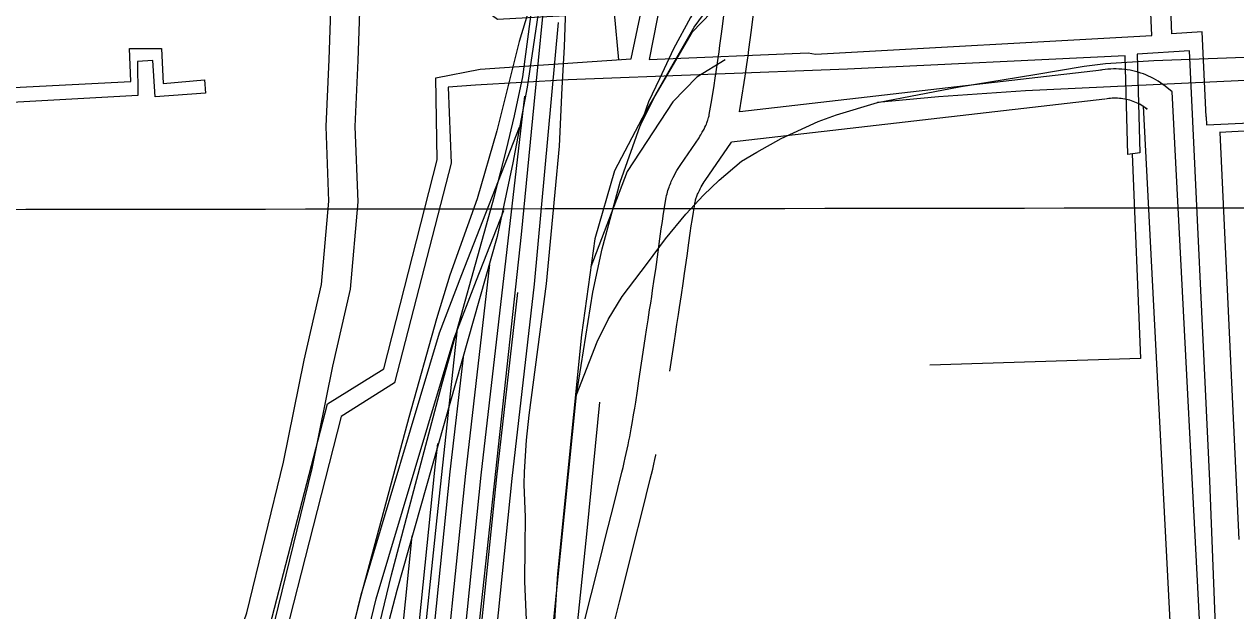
# Model space of a CAD drawing. Extents: x 3313447 to 3351316, y 703786 to 729172.
# Drawn here: x 3326400 to 3327644, y 720887 to 721489 of the extents above; entities that cross this region are included whole.
import ezdxf

# ---------------------------------------------------------------- set-up
doc = ezdxf.new("R2010")
doc.units = 0
for name, color, linetype in [('V-GRID-MAJR', 7, 'Continuous'), ('V-RAIL-TRAK', 7, 'Continuous'), ('V-ROAD-CNTR', 7, 'Continuous'), ('V-UTIL-LINE', 7, 'Continuous')]:
    doc.layers.add(name, color=color, linetype=linetype)

msp = doc.modelspace()

# ---------------------------------------------------------------- linework, layer by layer
at = {"layer": 'V-GRID-MAJR'}
msp.add_spline([(3317583.083, 721289.311), (3322833.044, 721295.0380000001), (3328083.005, 721301.528), (3333332.965, 721308.783), (3338582.924, 721316.8), (3343832.882, 721325.582), (3349082.838, 721335.127), (3349082.839, 721335.127)], degree=3, dxfattribs=at)
at = {"layer": 'V-RAIL-TRAK'}
for points in [[(3327543.223, 721652.422), (3327382.353, 721644.33), (3327295.686, 721638.346), (3327262.412, 721634.709), (3327237.129, 721627.993), (3327212.895, 721619.895), (3327188.332, 721607.98), (3327166.893, 721595.735), (3327157.218, 721588.7490000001), (3327142.379, 721574.456), (3327118.929, 721547.982), (3327099.9790000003, 721523.613), (3327083.816, 721496.135), (3327066.291, 721464.1410000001), (3327052.23, 721433.206), (3327040.9020000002, 721409.568), (3327032.358, 721384.902)], [(3326651.59, 718838.204), (3326676.278, 719100.4990000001), (3326711.211, 719394.754), (3326748.937, 719754.2170000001), (3326785.625, 720112.981), (3326821.049, 720447.465), (3326860.482, 720812.484), (3326910.5270000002, 721273.618), (3326923.38, 721406.85), (3326932.291, 721497.061), (3326936.29, 721597.996), (3326936.413, 721641.8250000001)], [(3326746.193, 719254.552), (3326764.617, 719383.6510000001), (3326792.504, 719630.708), (3326815.61, 719863.174), (3326846.383, 720156.716), (3326876.886, 720435.345), (3326899.985, 720669.197), (3326910.484, 720788.549), (3326915.968, 720870.071), (3326913.65, 720917.571), (3326914.164, 720953.294), (3326914.358, 720983.463), (3326913.148, 721017.0970000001), (3326913.431, 721029.93), (3326915.348, 721062.5380000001), (3326918.34, 721088.216), (3326936.041, 721222.86), (3326944.929, 721316.982), (3326949.5470000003, 721364.17), (3326952.019, 721424.176), (3326954.5810000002, 721466.15), (3326955.771, 721505.691), (3326955.443, 721585.436)], [(3326441.756, 718825.938), (3326459.291, 719062.886), (3326474.608, 719257.857), (3326482.093, 719355.344), (3326490.203, 719466.704), (3326504.502, 719588.4990000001), (3326517.5130000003, 719690.522), (3326529.2090000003, 719778.317), (3326555.131, 719933.81), (3326568.552, 720023.35), (3326586.015, 720136.49), (3326605.27, 720238.198), (3326621.244, 720302.782), (3326646.7260000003, 720407.985), (3326688.546, 720573.961), (3326731.0870000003, 720734.393), (3326776.948, 720924.319), (3326829.018, 721120.517), (3326882.498, 721312.906), (3326895.0870000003, 721360.828), (3326903.238, 721395.201), (3326911.704, 721435.471), (3326924.488, 721531.139)], [(3326822.551, 719730.339), (3326843.465, 719915.978), (3326863.22, 720124.8470000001), (3326887.745, 720351.08), (3326916.836, 720634.556), (3326942.035, 720864.605), (3326966.816, 721108.872), (3326983.6240000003, 721214.381), (3326993.11, 721258.819), (3327011.839, 721327.23), (3327032.358, 721384.902), (3327048.146, 721417.58), (3327087.681, 721486.444), (3327115.232, 721524.383)], [(3326920.42, 721512.046), (3326907.795, 721471.407), (3326885.021, 721379.741), (3326864.909, 721310.283), (3326836.8680000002, 721231.767), (3326823.222, 721186.963), (3326794.6, 721085.902), (3326745.237, 720902.895), (3326697.299, 720712.267), (3326663.267, 720583.435), (3326617.9960000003, 720413.974), (3326592.867, 720308.078), (3326579.269, 720253.908), (3326562.6720000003, 720175.105), (3326552.235, 720112.631), (3326543.154, 720056.403), (3326522.699, 719917.932), (3326504.873, 719807.563)], [(3326966.816, 721108.872), (3326988.043, 721163.425), (3326999.3710000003, 721186.371), (3327013.8170000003, 721210.025), (3327039.6550000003, 721244.1410000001), (3327058.257, 721269.202), (3327078.938, 721294.278), (3327097.218, 721313.789), (3327113.44, 721329.129), (3327136.23, 721348.664), (3327152.1350000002, 721358.108), (3327177.035, 721372.106), (3327215.095, 721389.637), (3327233.787, 721396.319), (3327276.031, 721409.017), (3327359.8740000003, 721425.045), (3327437.4930000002, 721437.572), (3327488.083, 721446.149), (3327509.917, 721449.035), (3327559.839, 721452.06), (3327680.847, 721456.483)], [(3328129.267, 721453.1900000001), (3328005.49, 721447.366), (3327816.1890000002, 721437.742), (3327646.293, 721431.34), (3327427.8680000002, 721420.877), (3327338.4250000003, 721414.878), (3327276.031, 721409.017)], [(3326844.258621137, 721176.5731797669), (3326823.29, 720982.734), (3326806.754, 720822.779), (3326773.667, 720506.338), (3326736.934, 720156.587), (3326701.786, 719835.627), (3326670.644, 719546.246), (3326631.142, 719195.0920000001), (3326598.1350000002, 718863.046)]]:
    msp.add_lwpolyline(points, dxfattribs=at)
at = {"layer": 'V-ROAD-CNTR'}
for points in [[(3327134.290693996, 721399.5321739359), (3327138.9626846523, 721429.3951142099), (3327139.989682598, 721436.14010072), (3327141.7186791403, 721447.9120771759), (3327142.965676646, 721456.76505947), (3327143.8716748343, 721463.4190461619), (3327145.1826722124, 721473.381026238), (3327146.43366971, 721483.343006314), (3327152.254658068, 721531.022910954), (3327156.5776494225, 721566.772839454), (3327163.002636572, 721620.395732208), (3327169.3626238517, 721674.0186249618), (3327171.1156203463, 721688.7345955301), (3327172.6506172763, 721701.65956968), (3327173.964614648, 721713.0145469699), (3327175.070612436, 721722.983527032), (3327175.989610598, 721731.7295095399), (3327176.747609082, 721739.3974942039), (3327177.367607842, 721746.1194807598), (3327177.8736068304, 721752.0094689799), (3327178.2846060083, 721757.168458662), (3327179.990602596, 721780.2534124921)], [(3326342.42527773, 719882.2902084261), (3326377.628207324, 719931.1371107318), (3326393.529175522, 719975.326022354), (3326416.5271295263, 720034.921903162), (3326455.9830506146, 720161.9586490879), (3326483.7609950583, 720289.535393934), (3326510.858940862, 720399.49717401), (3326558.568845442, 720566.5418399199), (3326583.0197965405, 720660.7546514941), (3326604.190754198, 720729.8435133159), (3326627.7907069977, 720792.483388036), (3326657.1626482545, 720876.650219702), (3326695.4035717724, 721033.326906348), (3326716.587529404, 721138.2666964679), (3326734.698493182, 721217.427538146), (3326742.6084773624, 721306.9193591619), (3326739.67948322, 721384.389204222), (3326742.715477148, 721451.9980690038), (3326745.45947166, 721532.8739072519), (3326746.6484692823, 721644.7316835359), (3326748.196466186, 721755.6364617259)], [(3326518.15992626, 720534.2989044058), (3326529.6229033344, 720574.4298241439), (3326554.1458542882, 720668.9206351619), (3326575.7848110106, 720739.535493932), (3326599.5867634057, 720802.7153675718), (3326628.360705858, 720885.1682026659), (3326666.115630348, 721039.854893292), (3326687.2575880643, 721144.5806838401), (3326704.996552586, 721222.11552877), (3326712.5585374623, 721307.67535765), (3326709.653543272, 721384.49520401), (3326712.737537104, 721453.1800666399), (3326715.465531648, 721533.541905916), (3326716.650529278, 721645.0996827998), (3326718.17452623, 721754.2554644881)], [(3327527.62790732, 721627.353718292), (3327370.42322173, 721628.43471613), (3327302.555357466, 721620.64473171), (3327275.7884110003, 721613.217746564), (3327215.445531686, 721590.7087915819), (3327197.439567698, 721581.7048095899), (3327145.789670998, 721543.796885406), (3327085.136792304, 721480.7750114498), (3327037.802886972, 721399.2851744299), (3327005.9669506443, 721338.9072951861), (3326985.661991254, 721268.921435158), (3326971.996018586, 721170.49063202), (3326947.37906782, 720925.1601226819), (3326937.3890878, 720771.0644308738)], [(3326946.125070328, 721625.0127229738), (3326916.0861304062, 721424.62012376), (3326901.5931593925, 721346.9232791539), (3326885.5131915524, 721271.5044299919), (3326782.4633976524, 720908.330156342), (3326751.831458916, 720791.564389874), (3326725.303511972, 720698.602575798), (3326667.842626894, 720468.4590360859), (3326649.295663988, 720403.6841656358), (3326630.8037009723, 720326.91731917), (3326610.30974196, 720234.479504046), (3326591.653779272, 720147.813677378), (3326579.282804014, 720080.4778120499), (3326545.3558718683, 719835.9573010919), (3326529.2489040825, 719726.0385209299), (3326518.49492559, 719661.586649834), (3326510.195942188, 719599.9967730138), (3326497.931966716, 719489.3039944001), (3326485.718991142, 719388.837195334), (3326474.817012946, 719239.4594940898), (3326463.1980361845, 719027.6219177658), (3326453.534055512, 718903.9031652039), (3326442.9890766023, 718767.0374389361)], [(3327048.1368663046, 721237.6724976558), (3327050.597861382, 721255.593461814), (3327052.460857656, 721269.062434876), (3327053.8998547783, 721279.191414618), (3327055.014852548, 721286.803399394), (3327055.8798508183, 721292.533387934), (3327057.22384813, 721301.1083707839), (3327058.6508452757, 721309.7683534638), (3327058.986844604, 721311.599349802), (3327059.37884382, 721313.449346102), (3327059.8078429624, 721315.243342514), (3327060.270842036, 721316.9883390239), (3327060.7658410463, 721318.686335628), (3327061.284840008, 721320.3293323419), (3327061.827838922, 721321.928329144), (3327062.3908377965, 721323.474326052), (3327062.9688366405, 721324.979323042), (3327063.5658354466, 721326.4463201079), (3327064.171834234, 721327.8663172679), (3327064.8108329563, 721329.2973144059), (3327066.0488304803, 721331.909309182), (3327067.336827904, 721334.4403041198), (3327068.630825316, 721336.8352993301), (3327069.920822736, 721339.10529479), (3327071.201820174, 721341.264290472), (3327072.465817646, 721343.3192863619), (3327073.8098149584, 721345.4362821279), (3327092.659777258, 721372.8412273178), (3327093.556775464, 721374.2572244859), (3327094.461773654, 721375.7292215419), (3327095.2777720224, 721377.0952188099), (3327096.01377055, 721378.3692162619), (3327096.6777692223, 721379.556213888), (3327097.277768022, 721380.666211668), (3327097.7947669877, 721381.653209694), (3327098.772765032, 721383.6222057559), (3327099.5417634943, 721385.287202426), (3327100.1667622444, 721386.7381995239), (3327100.6717612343, 721387.9931970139), (3327101.0837604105, 721389.0891948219), (3327101.4217597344, 721390.04519291), (3327101.677759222, 721390.8181913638), (3327102.1437582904, 721392.346188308), (3327102.439757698, 721393.4291861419), (3327102.6287573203, 721394.183184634), (3327102.9087567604, 721395.4361821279), (3327103.1617562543, 721396.7511794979), (3327105.094752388, 721407.9201571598), (3327106.7397490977, 721417.7791374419), (3327108.131746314, 721426.4121201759), (3327109.314743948, 721433.971105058), (3327110.3197419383, 721440.576091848), (3327112.0247385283, 721452.1840686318), (3327113.2497360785, 721460.8810512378), (3327114.1377343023, 721467.3990382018), (3327115.426731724, 721477.207018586), (3327116.661729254, 721487.0309989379), (3327122.4727176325, 721534.640903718)], [(3326474.81501295, 717115.9017412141), (3326524.9439126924, 717469.5320339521), (3326543.3928757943, 717652.731667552), (3326574.842812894, 717887.7311975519), (3326611.01474055, 718268.03143695), (3326641.2366801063, 718576.5688198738), (3326660.158642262, 718728.2715164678), (3326678.992604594, 718910.8951512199), (3326710.251542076, 719209.0585548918), (3326725.102512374, 719364.9972430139), (3326752.621457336, 719601.7437695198), (3326784.587393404, 719895.882181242), (3326820.563321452, 720273.788425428), (3326845.305271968, 720500.20697259), (3326872.6802172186, 720747.3954782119), (3326900.847160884, 721023.1819266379), (3326923.85411487, 721222.689527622), (3326948.1940661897, 721491.1999905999)], [(3327119.551723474, 721452.8600672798), (3327090.269782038, 721435.0041029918), (3327065.892830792, 721409.5981538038), (3327018.844924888, 721338.0762968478), (3326981.684999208, 721240.2764924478)], [(3327505.7839510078, 721442.1370887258), (3327134.417693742, 721399.5471739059)], [(3327578.4428056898, 721419.9611330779), (3327571.22782012, 721425.7971214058), (3327568.953824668, 721427.5111179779), (3327566.619829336, 721429.1471147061), (3327564.2328341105, 721430.7021115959), (3327561.7948389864, 721432.1741086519), (3327559.3068439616, 721433.5611058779), (3327556.770849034, 721434.864103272), (3327554.193854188, 721436.0771008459), (3327551.5808594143, 721437.2010985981), (3327548.9258647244, 721438.2360965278), (3327546.2378701, 721439.1790946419), (3327543.51787554, 721440.0300929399), (3327540.7718810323, 721440.786091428), (3327538.004886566, 721441.4480901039), (3327535.2118921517, 721442.016088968), (3327532.3988977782, 721442.488088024), (3327529.5759034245, 721442.8610872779), (3327526.741909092, 721443.1390867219), (3327523.8979147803, 721443.3180863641), (3327521.0539204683, 721443.4010861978), (3327518.204926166, 721443.386086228), (3327515.3579318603, 721443.274086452), (3327512.515937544, 721443.0640868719), (3327509.6849432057, 721442.7570874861), (3327506.8939487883, 721442.357088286), (3327504.9149527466, 721442.0120889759)], [(3326590.6367813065, 718388.257196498), (3326609.430743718, 718580.108812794), (3326628.3627058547, 718731.8935092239), (3326647.1646682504, 718914.2051445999), (3326678.40960576, 719212.2445485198), (3326693.278576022, 719368.3612362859), (3326720.821520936, 719605.319762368), (3326752.751457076, 719899.1281747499), (3326788.7293851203, 720277.0424189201), (3326813.4973355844, 720503.70696559), (3326840.860280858, 720750.7814714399), (3326869.0332245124, 721026.6399197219), (3326913.8721348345, 721415.462142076)], [(3327612.96773664, 720752.8374673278), (3327578.4428056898, 721419.9611330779)], [(3327509.201944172, 721412.3331483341), (3327126.0067105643, 721368.386236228)], [(3327549.1748642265, 721405.0491629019), (3327552.759857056, 721402.149168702), (3327551.3058599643, 721403.2451665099), (3327549.8158629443, 721404.291164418), (3327548.290865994, 721405.284162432), (3327546.73286911, 721406.224160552), (3327545.14287229, 721407.111158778), (3327543.524875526, 721407.9421571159), (3327541.8778788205, 721408.717155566), (3327540.2028821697, 721409.4371541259), (3327538.50788556, 721410.098152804), (3327536.789888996, 721410.701151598), (3327535.053892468, 721411.244150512), (3327533.29789598, 721411.728149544), (3327531.524899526, 721412.152148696), (3327529.7419030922, 721412.5141479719), (3327527.9509066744, 721412.814147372), (3327526.143910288, 721413.053146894), (3327524.3319139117, 721413.231146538), (3327522.5159175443, 721413.346146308), (3327520.6939211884, 721413.3991462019), (3327518.87292483, 721413.39014622), (3327517.055928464, 721413.318146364), (3327515.241932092, 721413.184146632), (3327513.430935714, 721412.9871470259), (3327511.599939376, 721412.7251475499), (3327510.0709424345, 721412.4581480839)], [(3327583.020796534, 720751.0324709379), (3327549.1748642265, 721405.0491629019)], [(3326396.381169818, 718599.58577384), (3326416.4041297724, 718858.8022554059), (3326432.258098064, 719111.8917492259), (3326446.918068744, 719312.7473475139), (3326463.89503479, 719485.1180027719), (3326472.9650166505, 719588.9317951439), (3326484.293993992, 719675.402622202), (3326496.532969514, 719743.8284853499), (3326514.1269343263, 719863.8252453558), (3326534.8778928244, 719991.766989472), (3326581.3947997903, 720260.879451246), (3326641.1976801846, 720494.069984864), (3326687.325587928, 720672.009628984), (3326718.751525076, 720793.015386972), (3326745.8294709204, 720903.684165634), (3326826.0043105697, 721172.4856280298), (3326849.15426427, 721232.3275083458), (3326908.4281457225, 721383.5672058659)], [(3327077.85880686, 721233.59050582), (3327080.317801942, 721251.497470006), (3327082.170798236, 721264.8984432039), (3327083.591795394, 721274.9074231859), (3327084.6887932, 721282.3894082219), (3327085.5317915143, 721287.971397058), (3327086.84378889, 721296.3483803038), (3327088.2067861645, 721304.6183637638), (3327088.4207857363, 721305.7813614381), (3327088.646785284, 721306.851359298), (3327088.8997847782, 721307.9073571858), (3327089.174784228, 721308.946355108), (3327089.4717836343, 721309.9663530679), (3327089.7927829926, 721310.9793510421), (3327090.1317823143, 721311.976349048), (3327090.4907815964, 721312.9663470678), (3327090.8667808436, 721313.943345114), (3327091.2577800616, 721314.9043431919), (3327091.6657792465, 721315.86034128), (3327092.064778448, 721316.753339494), (3327092.97877662, 721318.6813356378), (3327093.906774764, 721320.5063319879), (3327094.872772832, 721322.293328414), (3327095.866770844, 721324.043324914), (3327096.879768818, 721325.752321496), (3327097.905766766, 721327.419318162), (3327098.839764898, 721328.8903152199), (3327126.0067105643, 721368.386236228)], [(3326453.1400563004, 718194.9135831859), (3326423.6411152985, 718260.0094529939), (3326419.376123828, 718293.1793866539), (3326411.794138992, 718341.9862890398), (3326404.4041537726, 718412.415148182), (3326406.00515057, 718476.145020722), (3326412.3491378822, 718598.5557758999), (3326432.36509785, 718857.686257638), (3326448.2220661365, 719110.808751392), (3326462.861036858, 719311.3803502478), (3326479.827002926, 719483.6380057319), (3326490.9279807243, 719587.265798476), (3326506.0909503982, 719690.091592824), (3326512.3759378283, 719741.592489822), (3326529.9399027, 719861.384250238), (3326550.6578612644, 719989.1239947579), (3326597.051768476, 720257.5244579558), (3326656.690649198, 720490.0749928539), (3326702.8125569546, 720667.9916370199), (3326734.2664940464, 720789.1033947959), (3326761.2764400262, 720899.493174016), (3326841.155280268, 721167.304638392), (3326864.0642344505, 721226.521519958), (3326892.1931781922, 721298.2933764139)], [(3326565.5538314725, 718296.3243803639), (3326593.527775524, 718581.879809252), (3326612.46473765, 718733.7045056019), (3326631.250700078, 718915.86014129), (3326662.4896376, 719213.8365453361), (3326677.366607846, 719370.0442329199), (3326704.9215527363, 719607.1077587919), (3326736.8334889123, 719900.750171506), (3326772.811416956, 720278.670415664), (3326797.593367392, 720505.4559620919), (3326824.9493126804, 720752.475468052), (3326853.127256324, 721028.3699162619), (3326877.8472068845, 721242.72548755)], [(3326972.7700170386, 720867.008238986), (3326981.949998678, 720903.7241655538), (3326991.149980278, 720940.508091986), (3326996.755969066, 720962.78604743), (3327005.1829522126, 720996.1699806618), (3327009.3689438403, 721012.8449473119), (3327013.511935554, 721029.4989140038), (3327014.741933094, 721034.5689038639), (3327015.8889308, 721039.471894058), (3327016.96392865, 721044.231884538), (3327017.972926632, 721048.8568752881), (3327018.9229247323, 721053.3488663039), (3327019.816922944, 721057.707857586), (3327020.660921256, 721061.9408491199), (3327021.45391967, 721066.033840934), (3327022.9479166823, 721074.0368249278), (3327024.2869140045, 721081.5468099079), (3327025.496911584, 721088.6077957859), (3327026.5959093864, 721095.244782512), (3327027.597907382, 721101.472770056), (3327029.42390373, 721113.2207465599), (3327030.9709006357, 721123.5127259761), (3327036.2808900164, 721159.774653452), (3327037.635887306, 721168.876635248), (3327038.67388523, 721175.7206215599), (3327040.27388203, 721185.9776010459), (3327041.932878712, 721196.1905806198), (3327043.074876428, 721203.2155665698), (3327044.097874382, 721209.768553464), (3327045.0268725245, 721215.9145411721), (3327046.712869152, 721227.519517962), (3327048.1438662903, 721237.716497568)], [(3327062.7268371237, 721133.3137063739), (3327065.9588306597, 721155.392662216), (3327067.3018279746, 721164.416644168), (3327068.325825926, 721171.1586306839), (3327069.901822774, 721181.2616104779), (3327071.544819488, 721191.38059024), (3327072.700817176, 721198.49557601), (3327073.749815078, 721205.2125625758), (3327074.7028131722, 721211.516549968), (3327076.4108097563, 721223.2795264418), (3327077.8518068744, 721233.546505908)], [(3326611.5537394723, 718437.664097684), (3326625.3337119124, 718578.338816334), (3326644.260674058, 718730.082512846), (3326663.0786364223, 718912.5501479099), (3326694.3305739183, 719210.6515517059), (3326709.1905441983, 719366.67923965), (3326736.7214891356, 719603.531765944), (3326768.6694252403, 719897.5051779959), (3326804.6463532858, 720275.415422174), (3326829.401303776, 720501.95696909), (3326856.770249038, 720749.0884748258), (3326884.940192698, 721024.9109231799), (3326906.7601490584, 721214.1225447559)], [(3326533.265896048, 718130.815711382), (3326577.6248073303, 718583.649805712), (3326596.5667694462, 718735.5155019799), (3326615.3357319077, 718917.5141379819), (3326646.568669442, 719215.42954215), (3326661.453639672, 719371.7262295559), (3326689.021584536, 719608.8957552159), (3326720.915520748, 719902.3731682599), (3326756.8944487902, 720280.29741241), (3326781.6893992, 720507.205958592), (3326809.0393445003, 720754.1684646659), (3326837.2202881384, 721030.0989128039), (3326851.0862604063, 721150.3326723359)], [(3326751.752459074, 719252.4034682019), (3326791.262380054, 719415.5731418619), (3326812.84933688, 719648.7706754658), (3326863.9832346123, 720049.380874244), (3326917.6951271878, 720563.7398455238), (3326933.272096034, 720728.4095161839), (3326937.3890878, 720771.0644308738), (3326964.952032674, 720843.863285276), (3326977.750007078, 720969.3330343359), (3326990.8539808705, 721101.6177697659)], [(3326516.8179289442, 718126.9997190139), (3326561.720839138, 718585.4208021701), (3326580.668801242, 718737.326498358), (3326599.421763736, 718919.1691346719), (3326630.6477012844, 719217.022538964), (3326645.5416714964, 719373.408226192), (3326673.121616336, 719610.6837516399), (3326704.9985525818, 719903.9951650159), (3326740.976480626, 720281.9244091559), (3326765.7854310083, 720508.9549550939), (3326793.12937632, 720755.862461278), (3326821.31431995, 721031.8289093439), (3326824.51931354, 721059.0478549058)], [(3327001.84395889, 720859.6142537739), (3327011.05394047, 720896.44618011), (3327020.247922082, 720933.208106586), (3327025.845910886, 720955.454062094), (3327034.274894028, 720988.8459953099), (3327038.472885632, 721005.57096186), (3327042.645877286, 721022.34092832), (3327043.9258747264, 721027.6149177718), (3327045.126872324, 721032.749907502), (3327046.2518700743, 721037.729897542), (3327047.304867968, 721042.556887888), (3327048.292865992, 721047.2308785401), (3327048.386865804, 721047.6868776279)], [(3326487.62998732, 717993.16698668), (3326545.8178709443, 718587.19079863), (3326564.7708330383, 718739.137494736), (3326583.5077955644, 718920.824131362), (3326614.726733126, 719218.6145357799), (3326629.62970332, 719375.091222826), (3326657.2226481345, 719612.471748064), (3326689.0805844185, 719905.6181617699), (3326725.0595124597, 720283.5514059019), (3326749.881462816, 720510.7049515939), (3326777.21940814, 720757.555457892), (3326797.983366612, 720964.277044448)]]:
    msp.add_lwpolyline(points, dxfattribs=at)
at = {"layer": 'V-UTIL-LINE'}
msp.add_line((3327899.311, 721392), (3327627.185, 721378.291), dxfattribs=at)
for points in [[(3327010.2090000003, 721452.887), (3327005.947, 721500.511), (3326885.6210000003, 721494.259), (3326876.898, 721500.513), (3326902.367, 721749.831), (3326964.401, 722330.637)], [(3327613.394, 721394.1140000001), (3327613.75, 721385.932), (3328227.636, 721414.4890000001), (3328208.289, 721833.281), (3327565.0100000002, 721805.358), (3327577.986, 721479.605)], [(3326347.701, 719874.225), (3326429.339, 720070.8740000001), (3326484.041, 720283.915), (3326484.704, 720288.738), (3326490.789, 720311.492), (3326492.833, 720315.633), (3326567.732, 720619.665), (3326585.656, 720615.6240000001), (3326711.293, 721099.626), (3326768.95, 721135.7220000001), (3326823.644, 721350.137), (3326822.534, 721434.138), (3326867.932, 721443.317), (3327022.806, 721453.735), (3327067.872, 721666.039), (3326795.603, 721723.197), (3326675.131, 721717.769), (3326671.7090000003, 721713.622), (3326509.237, 721707.984), (3326510.003, 721692.839)], [(3327086.4420000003, 721681.1780000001), (3327041.455, 721453.039), (3327204.609, 721460.055), (3327212.191, 721458.718), (3327557.752, 721477.67), (3327546.912, 721716.547)], [(3326510.003, 721692.839), (3326445.9790000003, 721690.451), (3326445.903, 721705.6), (3326308.222, 721699.399), (3326210.819, 721625.233), (3326220.824, 721415.962), (3326509.258, 721430.4940000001), (3326507.7120000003, 721464.2270000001), (3326540.7600000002, 721464.393), (3326542.319, 721428.596), (3326584.991, 721432.254), (3326585.7490000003, 721418.487), (3326534.125, 721414.782), (3326531.872, 721451.953), (3326516.039, 721451.185), (3326516.217, 721416.0700000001), (3326201.632, 721398.65), (3326197.052, 721487.451), (3325927.204, 721474.387), (3325844.602, 721469.152), (3325828.769, 721468.384), (3325742.4990000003, 721460.696)], [(3327613.394, 721394.1140000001), (3327609.433, 721481.649), (3327577.986, 721479.605)], [(3327628.1950000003, 720740.679), (3327617.146, 721020.868), (3327596.3340000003, 721462.13), (3327542.646, 721458.417), (3327545.22, 721357.211), (3327532.8340000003, 721355.7710000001), (3327530.2600000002, 721456.9770000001), (3327245.264, 721443.149), (3326958.1920000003, 721432.0650000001), (3326863.1950000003, 721426.767), (3326834.9760000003, 721424.559), (3326838.122, 721346.768), (3326780.04, 721121.316), (3326725.129, 721086.613), (3326635.324, 720734.305)], [(3327647.315, 720960.687), (3327627.7830000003, 721378.3200000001), (3327627.185, 721378.291)], [(3327537.512, 721356.316), (3327545.853, 721146.377), (3327329.6580000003, 721139.529)]]:
    msp.add_lwpolyline(points, dxfattribs=at)

doc.saveas('drawing.dxf')
